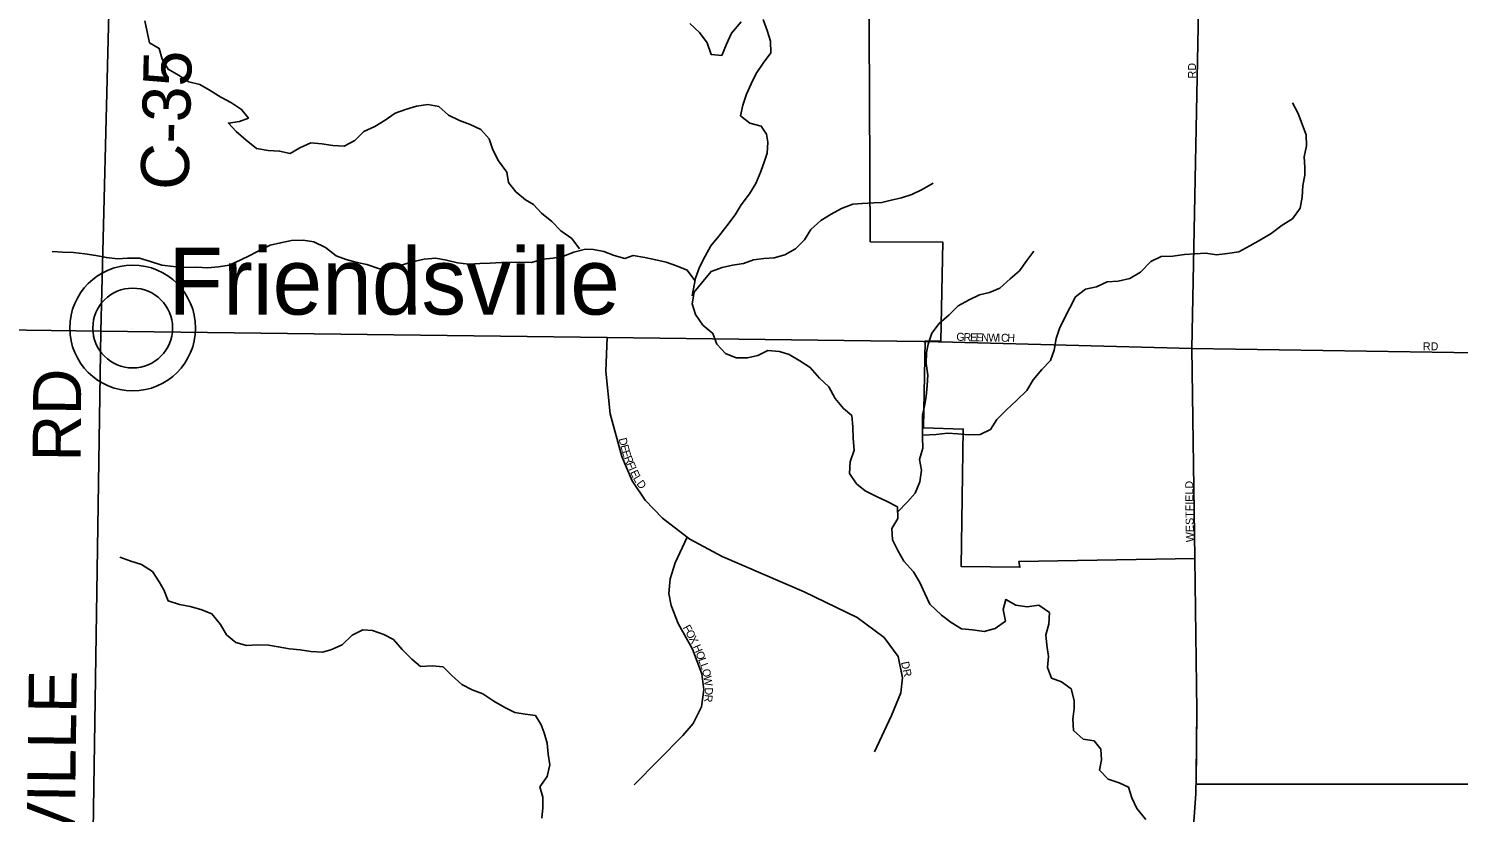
# Model space of a CAD drawing. Extents: x 1985906 to 2277390, y 930619 to 1324581.
# Drawn here: x 2115289 to 2124221, y 1100153 to 1105047 of the extents above; entities that cross this region are included whole.
import ezdxf

# ---------------------------------------------------------------- set-up
doc = ezdxf.new("R2010")
doc.units = 0
for name, color, linetype in [('GM_X_City_Street', 7, 'Continuous'), ('GM_X_City_Street_Text', 7, 'Continuous'), ('GM_X_Corporation', 7, 'Continuous'), ('GM_X_County_Road', 7, 'Continuous'), ('GM_X_County_Road_Text', 7, 'Continuous'), ('GM_X_Minor_River', 7, 'Continuous'), ('GM_X_Township_Subdivision', 7, 'Continuous'), ('GM_X_Township_Subdivision_Text', 7, 'Continuous'), ('GM_X_Unincorporated', 7, 'Continuous'), ('GM_X_Unincorporated_Location', 7, 'Continuous'), ('GM_X_Unincorporated_Text', 7, 'Continuous')]:
    doc.layers.add(name, color=color, linetype=linetype)

msp = doc.modelspace()

# ---------------------------------------------------------------- linework, layer by layer
at = {"layer": 'GM_X_City_Street'}
for points in [[(2122574.3, 1101742.2), (2122555.5, 1103048.6), (2122603.6, 1105481.7), (2122607.9, 1105694.7), (2122607.9, 1105695.8)], [(2120983.2, 1103091.4), (2121138.5, 1103087.5), (2121140.4, 1103087.4)], [(2121140.4, 1103087.4), (2121769.9, 1103071.3), (2122555.5, 1103048.6), (2124737.6, 1103015.9), (2124736.6, 1102877.4), (2124746.9, 1102843.4), (2124773.2, 1102811.5), (2124815.6, 1102791.7), (2124855.6, 1102788.1), (2124882.4, 1102789.1), (2124927.1, 1102798), (2124956.9, 1102811.9), (2124973.7, 1102833.7), (2124984.7, 1102872.4), (2124987.6, 1102917.1), (2124988.7, 1103015.6), (2127312.9, 1102992.2), (2127327.2, 1102992)]]:
    msp.add_lwpolyline(points, dxfattribs=at)
at = {"layer": 'GM_X_Corporation'}
msp.add_lwpolyline([(2124300.4, 1100330), (2122582.2, 1100328.8), (2122587.9, 1100789.9), (2122574.3, 1101737.4), (2121475.4, 1101720.2), (2121481.5, 1101684.2), (2121114, 1101689.3), (2121127.6, 1102546.6), (2120880.5, 1102555.2), (2120890, 1103098.2), (2120987.2, 1103095.7), (2120999.4, 1103713.9), (2120546.9, 1103716.6), (2120537.9, 1105495.2), (2119564.8, 1105532.6), (2119590.7, 1106285.8), (2121575, 1106225.2), (2121548.5, 1105700.4), (2123458.6, 1105703.7), (2123473.4, 1106849.4), (2124914.5, 1106839.5)], dxfattribs=at)
at = {"layer": 'GM_X_County_Road'}
for points in [[(2115659.5, 1097868.4), (2115740.5, 1103157.6), (2115792.6, 1105228.6), (2115815.4, 1107265.4)], [(2112811, 1102772.4), (2112813.4, 1102772.8), (2112858.4, 1102780.4), (2112882.6, 1102784.5), (2113039, 1102823.7), (2114342.3, 1103163.9), (2114390.5, 1103174.2), (2114498.9, 1103175), (2115740.5, 1103157.6), (2118903.5, 1103117.8), (2120878.3, 1103092.9)], [(2120878.3, 1103092.9), (2120970.2, 1103091.8), (2120980.7, 1103091.5), (2120983.2, 1103091.4)], [(2122582.9, 1100385.5), (2122587.9, 1100789.9), (2122574.3, 1101737.8), (2122574.3, 1101742.2)], [(2122833.3, 1097027), (2122829.4, 1097310.5), (2122828.1, 1097798.6), (2122821.5, 1098059.7), (2122814.9, 1098150.2), (2122803.1, 1098238.1), (2122552.8, 1099558.3), (2122544.9, 1099684.7), (2122551.1, 1099859.2), (2122581.5, 1100270.4), (2122582.8, 1100376.3), (2122582.9, 1100385.5)]]:
    msp.add_lwpolyline(points, dxfattribs=at)
at = {"layer": 'GM_X_Minor_River'}
for points in [[(2118730, 1103671.3), (2118681.6, 1103737.3), (2118613.1, 1103783.3), (2118558.6, 1103843.3), (2118492.1, 1103895.3), (2118443.7, 1103949.3), (2118393.4, 1103977.2), (2118332.9, 1104027.2), (2118286.5, 1104085.2), (2118276.2, 1104151.4), (2118223.7, 1104221.4), (2118189.3, 1104289.6), (2118166.9, 1104357.7), (2118114.5, 1104417.7), (2118048.1, 1104447.6), (2117981.7, 1104473.5), (2117911.2, 1104507.4), (2117850.8, 1104561.4), (2117782.4, 1104573.3), (2117712.1, 1104563), (2117643.9, 1104540.8), (2117579.7, 1104518.5), (2117515.6, 1104474.2), (2117451.4, 1104436), (2117383.2, 1104403.7), (2117327.2, 1104347.4), (2117261, 1104313.1), (2117188.7, 1104316.9), (2117120.3, 1104326.8), (2117052, 1104334.6), (2116983.8, 1104302.3), (2116923.7, 1104268.1), (2116857.3, 1104281.9), (2116785, 1104285.7), (2116712.6, 1104297.6), (2116648.1, 1104349.5), (2116585.7, 1104403.5), (2116537.2, 1104457.5), (2116605.5, 1104467.8), (2116661.7, 1104488), (2116619.3, 1104542), (2116556.9, 1104583.9), (2116490.4, 1104617.9), (2116424, 1104659.8), (2116359.6, 1104697.7), (2116289.2, 1104713.6), (2116224.7, 1104755.5), (2116160.3, 1104793.5), (2116123.9, 1104855.6), (2116105.6, 1104923.7), (2116045.2, 1104957.6), (2116028.9, 1105025.8), (2116014.5, 1105095.9)], [(2119741.3, 1105090.1), (2119679.3, 1105017.7), (2119649.4, 1104949.4), (2119619.5, 1104879.1), (2119553.2, 1104885), (2119528.9, 1104957.1), (2119480.4, 1105023.1), (2119419.9, 1105079.1)], [(2119434.3, 1103378.8), (2119456, 1103488.7), (2119479.8, 1103557), (2119515.7, 1103625.3), (2119551.7, 1103689.6), (2119601.7, 1103751.9), (2119651.6, 1103816.2), (2119703.6, 1103884.5), (2119739.6, 1103946.8), (2119791.5, 1104015.1), (2119831.5, 1104079.4), (2119863.3, 1104153.7), (2119885.2, 1104220), (2119903.1, 1104270.2), (2119906.8, 1104338.4), (2119898.6, 1104388.5), (2119866.3, 1104438.5), (2119793.9, 1104456.4), (2119735.5, 1104502.4), (2119751.3, 1104568.6), (2119773.1, 1104636.9), (2119803, 1104701.1), (2119834.9, 1104767.4), (2119876.9, 1104831.7), (2119924.9, 1104896), (2119924.6, 1104968.2), (2119902.2, 1105034.3), (2119877.9, 1105104.5)], [(2120872.6, 1102507.6), (2120957.6, 1102513.1), (2121030.1, 1102521.8), (2121094.3, 1102516.6), (2121160.5, 1102511.4), (2121232.8, 1102512.1), (2121297.6, 1102543.1), (2121336.9, 1102606.6), (2121398.2, 1102667.6), (2121459.5, 1102724.7), (2121524.9, 1102787.8), (2121564.2, 1102853.2), (2121619.6, 1102918.5), (2121672.8, 1102973.7), (2121696, 1103039.5), (2121707.3, 1103111.5), (2121728.5, 1103175.3), (2121759.7, 1103238.9), (2121793, 1103302.5), (2121828.3, 1103372.1), (2121891.4, 1103419.1), (2121960, 1103434), (2122026.8, 1103464.8), (2122095.2, 1103469.6), (2122167.8, 1103486.4), (2122234.8, 1103525.3), (2122300.2, 1103592.3), (2122365.1, 1103623.3), (2122437.4, 1103626), (2122510, 1103636.7), (2122574.3, 1103641.6), (2122642.7, 1103644.4), (2122710.8, 1103635.1), (2122779.2, 1103641.9), (2122849.7, 1103652.7), (2122918.7, 1103691.6), (2122983.7, 1103728.5), (2123050.6, 1103767.4), (2123119.8, 1103820.4), (2123184.8, 1103859.3), (2123232.2, 1103926.7), (2123245.4, 1103994.6), (2123248.7, 1104066.8), (2123261.8, 1104130.8), (2123260.7, 1104180.9), (2123257.8, 1104247.2), (2123273.1, 1104315.1), (2123270.2, 1104383.4), (2123247.2, 1104444), (2123220.3, 1104516.7), (2123185.3, 1104583.5)], [(2119445.2, 1103399.8), (2119503.7, 1103470.1), (2119552.9, 1103529.4), (2119621.7, 1103556.3), (2119686.2, 1103569.1), (2119754.7, 1103580), (2119817.4, 1103602.9), (2119881.8, 1103611.8), (2119946.2, 1103616.6), (2120012.8, 1103633.5), (2120079.7, 1103672.4), (2120136.9, 1103727.6), (2120176.2, 1103793.1), (2120237.5, 1103848.1), (2120302.5, 1103889.1), (2120367.4, 1103924), (2120438.1, 1103950.8), (2120496.5, 1103955.8), (2120568.8, 1103958.5), (2120619.1, 1103961.6), (2120669.5, 1103972.8), (2120742.2, 1103989.5), (2120806.8, 1104010.4), (2120871.6, 1104041.3), (2120940.6, 1104082.2)], [(2119450, 1103474.7), (2119403.6, 1103538.7), (2119337.1, 1103566.6), (2119272.8, 1103588.5), (2119206.4, 1103602.4), (2119138.1, 1103618.2), (2119065.7, 1103630.1), (2119013.5, 1103611.9), (2118947.2, 1103629.7), (2118882.8, 1103655.6), (2118818.4, 1103667.5), (2118768.2, 1103669.4), (2118695.9, 1103651.1), (2118629.7, 1103626.9), (2118565.5, 1103614.6), (2118501.2, 1103606.4), (2118431, 1103586.2), (2118358.7, 1103588), (2118294.4, 1103585.8), (2118244.2, 1103585.7), (2118171.8, 1103581.5), (2118107.6, 1103579.3), (2118039.3, 1103577.1), (2117968.9, 1103584.9), (2117900.6, 1103600.8), (2117832.2, 1103612.6), (2117759.9, 1103606.4), (2117687.6, 1103590.2), (2117615.4, 1103569.9), (2117543.1, 1103547.7), (2117474.8, 1103549.5), (2117402.4, 1103573.4), (2117342.1, 1103587.2), (2117273.7, 1103605.1), (2117211.4, 1103629), (2117142.9, 1103681), (2117070.4, 1103714.9), (2117004.1, 1103726.7), (2116931.7, 1103724.5), (2116863.5, 1103708.3), (2116797.3, 1103694.1), (2116737.1, 1103665.8), (2116674.9, 1103631.6), (2116610.8, 1103601.3), (2116542.6, 1103569), (2116476.3, 1103558.8), (2116408, 1103552.6), (2116339.7, 1103558.4), (2116269.4, 1103556.2), (2116195, 1103562.1), (2116120.7, 1103569.9), (2116050.3, 1103593.8), (2115981.9, 1103613.6), (2115907.6, 1103613.4), (2115843.3, 1103609.2), (2115775, 1103617.1), (2115708.6, 1103630.9), (2115640.3, 1103640.8), (2115569.9, 1103648.6), (2115501.6, 1103650.4), (2115435.3, 1103654.3)], [(2120717.4, 1102028.2), (2120779.6, 1102093), (2120826.7, 1102146.3), (2120856.1, 1102218), (2120867.4, 1102290), (2120854.5, 1102356.4), (2120875.8, 1102428.3), (2120872.9, 1102496.5), (2120874.2, 1102568.8), (2120873.3, 1102633), (2120888.6, 1102700.9), (2120895.4, 1102750.9), (2120902.7, 1102819), (2120905.8, 1102883.1), (2120897, 1102955.5), (2120898.2, 1103023.7), (2120909.1, 1103075.7), (2120932.4, 1103145.5), (2120977.7, 1103204.9), (2121038.9, 1103259.9), (2121096.1, 1103315.1), (2121165.1, 1103354), (2121229.9, 1103384.9), (2121292.4, 1103399.8), (2121357.2, 1103426.7), (2121420.4, 1103483.8), (2121479.6, 1103534.9), (2121524.9, 1103598.3), (2121568.1, 1103657.7)], [(2119446.2, 1103400.9), (2119434.9, 1103328.9), (2119455.9, 1103262.3), (2119500.9, 1103195.3), (2119564.3, 1103144), (2119589.3, 1103077.4), (2119642.5, 1103018.2), (2119708.3, 1102991), (2119780.6, 1102991.7), (2119845.2, 1103006.6), (2119908, 1103037.5), (2119980.2, 1103030.2), (2120040.1, 1103011.1), (2120107.8, 1102971.7), (2120171.3, 1102930.5), (2120230.5, 1102865.2), (2120287.8, 1102810), (2120326.7, 1102737.1), (2120379.9, 1102675.9), (2120431.3, 1102630.9), (2120438.1, 1102560.5), (2120440.9, 1102488.3), (2120445.6, 1102413.9), (2120422.3, 1102342.1), (2120417, 1102270), (2120460.1, 1102205), (2120515.6, 1102159.9), (2120585.2, 1102124.6), (2120649.1, 1102097.3), (2120716.7, 1102060), (2120719.5, 1101987.7), (2120682.3, 1101926.2), (2120685, 1101853.9), (2120720.1, 1101789.1), (2120757.1, 1101722.2), (2120816.2, 1101655), (2120857.2, 1101588), (2120888.1, 1101519.2), (2120919.1, 1101452.5), (2120992.3, 1101385), (2121051.8, 1101339.8), (2121117.3, 1101298.5), (2121185.6, 1101293.2), (2121257.7, 1101281.9), (2121326.3, 1101300.7), (2121391.4, 1101347.7), (2121376.6, 1101420.2), (2121393.8, 1101482.1), (2121455.4, 1101446.8), (2121527.6, 1101437.5), (2121600.1, 1101446.3), (2121665.6, 1101400.9), (2121662.3, 1101328.8), (2121643, 1101260.9), (2121650, 1101196.6), (2121660.8, 1101126.2), (2121653.6, 1101058.1), (2121678.5, 1100991.4), (2121742.4, 1100968.2), (2121801.9, 1100925), (2121820.8, 1100852.5), (2121819.9, 1100802.3), (2121812.7, 1100736.2), (2121817.5, 1100663.9), (2121876.9, 1100610.7), (2121945, 1100599.5), (2121988.3, 1100548.5), (2121991.2, 1100482.3), (2121978, 1100416.3), (2122033.2, 1100361.1), (2122101.1, 1100337.9), (2122160.9, 1100310.7), (2122179.9, 1100244.2), (2122212.9, 1100177.4), (2122267.9, 1100108.2)], [(2115858.3, 1101746), (2115926.7, 1101722.1), (2115995.1, 1101700.2), (2116063.5, 1101656.3), (2116104, 1101592.2), (2116134.3, 1101542.1), (2116160.7, 1101474), (2116231.1, 1101452.1), (2116297.4, 1101438.3), (2116365.8, 1101420.4), (2116434.2, 1101392.5), (2116488.7, 1101326.5), (2116525.1, 1101262.4), (2116583.5, 1101214.4), (2116649.9, 1101194.5), (2116720.2, 1101198.8), (2116788.5, 1101196.9), (2116848.8, 1101187.1), (2116919.2, 1101175.2), (2116985.5, 1101167.4), (2117051.8, 1101157.5), (2117124.2, 1101153.7), (2117176.4, 1101167.9), (2117248.6, 1101200.2), (2117310.6, 1101260.5), (2117376.8, 1101292.8), (2117437.1, 1101288.9), (2117507.5, 1101263.1), (2117567.9, 1101233.1), (2117622.3, 1101171.1), (2117682.8, 1101109.1), (2117737.3, 1101063.1), (2117809.6, 1101067.3), (2117877.9, 1101061.5), (2117932.3, 1101007.5), (2117994.8, 1100951.5), (2118059.2, 1100917.6), (2118125.6, 1100893.7), (2118196.1, 1100847.8), (2118264.6, 1100807.8), (2118327, 1100775.9), (2118391.3, 1100766.1), (2118455.6, 1100758.2), (2118490, 1100700.1), (2118510.3, 1100650.1), (2118528.6, 1100585.9), (2118534.9, 1100517.7), (2118545.2, 1100449.6), (2118529.4, 1100377.3), (2118483.4, 1100313), (2118501.7, 1100248.9), (2118502, 1100180.7), (2118494.2, 1100116.5)]]:
    msp.add_lwpolyline(points, dxfattribs=at)
at = {"layer": 'GM_X_Township_Subdivision'}
for points in [[(2120573.6, 1100530.3), (2120679, 1100757.3), (2120738.6, 1100899.9), (2120748.3, 1100994.1), (2120721.7, 1101126.4), (2120633, 1101244.4), (2120466, 1101370.1), (2120134.5, 1101529.3), (2119622.3, 1101750), (2119419.3, 1101859.5), (2119402.9, 1101872.2), (2119248.4, 1101991.2), (2119141.6, 1102103.1), (2119059, 1102223.1), (2118994.2, 1102375.3), (2118923, 1102641.7), (2118895.9, 1102908.3), (2118903.5, 1103117.8)], [(2119072.3, 1100324.2), (2119375.9, 1100634.2), (2119439.8, 1100708.6), (2119491.6, 1100813.1), (2119507.2, 1100917.4), (2119494.8, 1101017.6), (2119436, 1101171.8), (2119347.1, 1101331.9), (2119302.6, 1101444), (2119288.3, 1101520.1), (2119295.9, 1101610.4), (2119327.7, 1101710.8), (2119402.9, 1101872.2)]]:
    msp.add_lwpolyline(points, dxfattribs=at)
at = {"layer": 'GM_X_Unincorporated'}
for radius in [392.8, 249]:
    msp.add_circle((2115939.3, 1103177.5), radius, dxfattribs=at)
at = {"layer": 'GM_X_Unincorporated_Location'}
msp.add_line((2115939.3, 1103177.5), (2115939.3, 1103177.5), dxfattribs=at)

# ---------------------------------------------------------------- texts
at = {"layer": 'GM_X_City_Street_Text'}
for s, rotation, p in [('RD', 90, (2122581.9, 1104735.8)), ('G', 355.82173, (2121082.9, 1103099.6)), ('R', 357.93842, (2121128.8, 1103096.2)), ('E', 359.13441, (2121169.5, 1103094.8)), ('E', 359.17298, (2121204.7, 1103094.3)), ('N', 359.19897, (2121240, 1103093.7)), ('W', 359.19295, (2121283.9, 1103093.1)), ('I', 359.16937, (2121341.1, 1103092.3)), ('C', 359.18642, (2121363.1, 1103092)), ('H', 359.18199, (2121402.7, 1103091.5)), ('RD', 0.00001, (2123999.3, 1103038)), ('WESTFIELD', 90.74366, (2122568.7, 1101840.5))]:
    msp.add_text(s, height=50, rotation=rotation, dxfattribs=at).set_placement(p)
at = {"layer": 'GM_X_County_Road_Text'}
for s, rotation, p in [('C-35', 88.628, (2116288, 1104036.9)), ('RD', 89.50635, (2115613.8, 1102343.2)), ('FRIENDSVILLE', 89.22057, (2115552.1, 1098185.8))]:
    msp.add_text(s, height=300, rotation=rotation, dxfattribs=at).set_placement(p)
at = {"layer": 'GM_X_Township_Subdivision_Text'}
for s, rotation, p in [('D', 284.6618, (2118974.3, 1102485)), ('E', 284.6657, (2118985.4, 1102442.4)), ('E', 286.34798, (2118994.7, 1102406.8)), ('R', 292.44991, (2119006.5, 1102367.7)), ('F', 294.08206, (2119022.3, 1102329.7)), ('I', 294.06235, (2119036.6, 1102297.5)), ('E', 294.07393, (2119045.6, 1102277.4)), ('L', 300.92082, (2119062.9, 1102239.6)), ('D', 306.64623, (2119084, 1102205)), ('F', 297.99456, (2119374.4, 1101308.2)), ('O', 297.99877, (2119391, 1101277.1)), ('X', 297.99877, (2119411.6, 1101238.3)), ('H', 293.21008, (2119437.9, 1101188.7)), ('O', 290.40513, (2119455, 1101148.9)), ('L', 290.22352, (2119470.3, 1101107.7)), ('L', 290.22352, (2119482.5, 1101074.6)), ('DR', 281.88721, (2120738.7, 1101090)), ('O', 284.60342, (2119494.2, 1101042.8)), ('W', 277.47744, (2119505, 1101001.9)), ('R', 264.27248, (2119513.5, 1100891.1)), ('D', 269.35514, (2119513.9, 1100933.9))]:
    msp.add_text(s, height=50, rotation=rotation, dxfattribs=at).set_placement(p)
at = {"layer": 'GM_X_Unincorporated_Text'}
msp.add_text('Friendsville', height=417, rotation=0.00001, dxfattribs=at).set_placement((2116162.9, 1103261.5))

doc.saveas('drawing.dxf')
